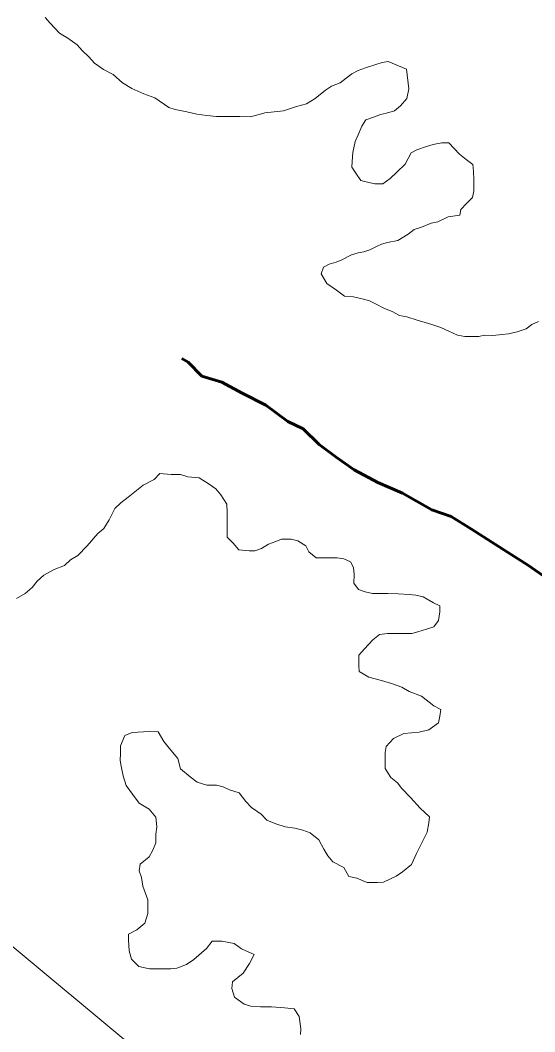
# Model space of a CAD drawing. Extents: x 553962 to 842807, y 8883888 to 9032388.
# Drawn here: x 804417 to 804592, y 9015255.9 to 9015600.1 of the extents above; entities that cross this region are included whole.
import ezdxf

# ---------------------------------------------------------------- set-up
doc = ezdxf.new("R2010")
doc.units = 0
doc.header["$LTSCALE"] = 200
doc.linetypes.add('LONG_DASH_SHORT_DASH', pattern=[9.9, 6, -1.2, 1.5, -1.2])
for name, color, linetype, lineweight in [('23', 7, 'Continuous', 13), ('25', 7, 'Continuous', 13), ('57', 7, 'Continuous', 13), ('7', 7, 'Continuous', 90), ('8', 7, 'Continuous', 13)]:
    doc.layers.add(name, color=color, linetype=linetype, lineweight=lineweight)

msp = doc.modelspace()

# ---------------------------------------------------------------- linework, layer by layer
at = {"layer": '23'}
for points in [[(804548.4, 9015583.4), (804542.1, 9015586), (804540.1, 9015585.7), (804537.9, 9015585), (804534.4, 9015583.8), (804531.9, 9015583), (804529.8, 9015581.8), (804527.8, 9015580.3), (804525.8, 9015578.8), (804522.8, 9015577.6), (804520.8, 9015576.3), (804517.3, 9015573.4), (804514.3, 9015571.6), (804511, 9015570.7), (804506.5, 9015569.2), (804500.2, 9015568.5), (804498.2, 9015568), (804495.2, 9015567.2), (804491.7, 9015567.3), (804488.7, 9015567.3), (804485.7, 9015567.3), (804483.7, 9015567.3), (804480.5, 9015567.6), (804477, 9015568.1), (804473.7, 9015568.9), (804469.7, 9015569.7), (804467.5, 9015570.4), (804462.8, 9015573.7), (804459, 9015575), (804455, 9015576.8), (804451.8, 9015578.8), (804448.6, 9015581.6), (804445.3, 9015583.3), (804442.3, 9015585.4), (804440.3, 9015587.6), (804438.1, 9015589.7), (804436.4, 9015591.7), (804433.2, 9015593.9), (804430.4, 9015595.7), (804427.2, 9015599), (804425.5, 9015601)], [(804593.2, 9015497.5), (804591, 9015496.5), (804589, 9015495), (804586, 9015494), (804583, 9015493.3), (804580.9, 9015493.1), (804577.7, 9015492.8), (804574.9, 9015492.9), (804572.9, 9015492.4), (804570.2, 9015492.4), (804568.2, 9015492.4), (804565.7, 9015492.9), (804562.7, 9015494.2), (804560, 9015495.5), (804557, 9015496.5), (804554.7, 9015497.2), (804552, 9015498), (804548.5, 9015499.1), (804546, 9015499.6), (804543.7, 9015500.8), (804540.7, 9015502.1), (804538, 9015503.4), (804535.8, 9015504.6), (804533.3, 9015505.2), (804530.3, 9015505.9), (804527.3, 9015506.2), (804524.5, 9015508.2), (804521.3, 9015510.5), (804519.3, 9015513.8), (804520.1, 9015516), (804522.1, 9015517), (804524.4, 9015517.7), (804526.4, 9015518.5), (804529.6, 9015520.2), (804531.9, 9015520.9), (804533.9, 9015521.2), (804535.9, 9015521.9), (804537.9, 9015522.9), (804539.9, 9015523.9), (804541.9, 9015524.4), (804545.4, 9015525.1), (804548.9, 9015527.3), (804551, 9015528.8), (804553.5, 9015529.6), (804556.7, 9015531), (804559, 9015531.5), (804562.5, 9015533.2), (804566.5, 9015533.7), (804566.8, 9015535.7), (804568.8, 9015537.7), (804570.8, 9015539.7), (804571.3, 9015542), (804571.3, 9015545.7), (804571.1, 9015548.7), (804570.9, 9015551), (804568.6, 9015552.7), (804566.4, 9015554.5), (804562.7, 9015558.3), (804560.4, 9015558.3), (804557.4, 9015557.8), (804555.2, 9015557.1), (804551.9, 9015555.9), (804549.9, 9015554.9), (804547.9, 9015551.1), (804545.1, 9015548.4), (804542.8, 9015546.2), (804540.3, 9015544.4), (804537.6, 9015544.4), (804535.1, 9015545), (804532.8, 9015545.5), (804531.1, 9015548), (804529.8, 9015550), (804529.9, 9015552), (804530.1, 9015555), (804530.9, 9015558.8), (804531.9, 9015561), (804533.2, 9015564), (804534.5, 9015566.2), (804537.5, 9015567.2), (804539.5, 9015568), (804541.5, 9015568.4), (804544.3, 9015569.2), (804546.3, 9015570.9), (804548.5, 9015573.4), (804549.1, 9015576.7), (804548.4, 9015583.4)]]:
    msp.add_lwpolyline(points, dxfattribs=at)
at = {"layer": '25'}
for points in [[(804548.4, 9015583.4), (804542.1, 9015586), (804540.1, 9015585.7), (804537.9, 9015585), (804534.4, 9015583.8), (804531.9, 9015583), (804529.8, 9015581.8), (804527.8, 9015580.3), (804525.8, 9015578.8), (804522.8, 9015577.6), (804520.8, 9015576.3), (804517.3, 9015573.4), (804514.3, 9015571.6), (804511, 9015570.7), (804506.5, 9015569.2), (804500.2, 9015568.5), (804498.2, 9015568), (804495.2, 9015567.2), (804491.7, 9015567.3), (804488.7, 9015567.3), (804485.7, 9015567.3), (804483.7, 9015567.3), (804480.5, 9015567.6), (804477, 9015568.1), (804473.7, 9015568.9), (804469.7, 9015569.7), (804467.5, 9015570.4), (804462.8, 9015573.7), (804459, 9015575), (804455, 9015576.8), (804451.8, 9015578.8), (804448.6, 9015581.6), (804445.3, 9015583.3), (804442.3, 9015585.4), (804440.3, 9015587.6), (804438.1, 9015589.7), (804436.4, 9015591.7), (804433.2, 9015593.9), (804430.4, 9015595.7), (804427.2, 9015599), (804425.5, 9015601)], [(804593.2, 9015497.5), (804591, 9015496.5), (804589, 9015495), (804586, 9015494), (804583, 9015493.3), (804580.9, 9015493.1), (804577.7, 9015492.8), (804574.9, 9015492.9), (804572.9, 9015492.4), (804570.2, 9015492.4), (804568.2, 9015492.4), (804565.7, 9015492.9), (804562.7, 9015494.2), (804560, 9015495.5), (804557, 9015496.5), (804554.7, 9015497.2), (804552, 9015498), (804548.5, 9015499.1), (804546, 9015499.6), (804543.7, 9015500.8), (804540.7, 9015502.1), (804538, 9015503.4), (804535.8, 9015504.6), (804533.3, 9015505.2), (804530.3, 9015505.9), (804527.3, 9015506.2), (804524.5, 9015508.2), (804521.3, 9015510.5), (804519.3, 9015513.8), (804520.1, 9015516), (804522.1, 9015517), (804524.4, 9015517.7), (804526.4, 9015518.5), (804529.6, 9015520.2), (804531.9, 9015520.9), (804533.9, 9015521.2), (804535.9, 9015521.9), (804537.9, 9015522.9), (804539.9, 9015523.9), (804541.9, 9015524.4), (804545.4, 9015525.1), (804548.9, 9015527.3), (804551, 9015528.8), (804553.5, 9015529.6), (804556.7, 9015531), (804559, 9015531.5), (804562.5, 9015533.2), (804566.5, 9015533.7), (804566.8, 9015535.7), (804568.8, 9015537.7), (804570.8, 9015539.7), (804571.3, 9015542), (804571.3, 9015545.7), (804571.1, 9015548.7), (804570.9, 9015551), (804568.6, 9015552.7), (804566.4, 9015554.5), (804562.7, 9015558.3), (804560.4, 9015558.3), (804557.4, 9015557.8), (804555.2, 9015557.1), (804551.9, 9015555.9), (804549.9, 9015554.9), (804547.9, 9015551.1), (804545.1, 9015548.4), (804542.8, 9015546.2), (804540.3, 9015544.4), (804537.6, 9015544.4), (804535.1, 9015545), (804532.8, 9015545.5), (804531.1, 9015548), (804529.8, 9015550), (804529.9, 9015552), (804530.1, 9015555), (804530.9, 9015558.8), (804531.9, 9015561), (804533.2, 9015564), (804534.5, 9015566.2), (804537.5, 9015567.2), (804539.5, 9015568), (804541.5, 9015568.4), (804544.3, 9015569.2), (804546.3, 9015570.9), (804548.5, 9015573.4), (804549.1, 9015576.7), (804548.4, 9015583.4)], [(804415.7, 9015403.3), (804418.7, 9015405), (804421, 9015407), (804422.7, 9015409.2), (804425, 9015411.2), (804428.5, 9015413.2), (804432, 9015414.5), (804434.1, 9015416.4), (804436.6, 9015417.9), (804439.8, 9015421.2), (804443.4, 9015425.4), (804445.4, 9015427.1), (804447.2, 9015430.1), (804449.2, 9015433.9), (804451.2, 9015435.8), (804453.7, 9015437.8), (804458.8, 9015441.8), (804462.5, 9015443.8), (804464.5, 9015445.8), (804468.3, 9015445.5), (804471.5, 9015445.5), (804474, 9015444.7), (804477.8, 9015444.4), (804481.3, 9015442.2), (804483.5, 9015440.6), (804485.2, 9015438.6), (804487.2, 9015435.4), (804487.4, 9015432.6), (804487.4, 9015430.3), (804487.4, 9015427.3), (804487.4, 9015424.1), (804489.4, 9015422.1), (804491.3, 9015419.8), (804494.8, 9015419.5), (804496.8, 9015419.5), (804499.1, 9015420.3), (804501.4, 9015421.8), (804503.9, 9015422.7), (804505.9, 9015423.5), (804509.1, 9015423.5), (804511.4, 9015422.9), (804514.1, 9015421.2), (804515.1, 9015419.2), (804517.6, 9015417.1), (804519.8, 9015417.1), (804522.8, 9015417.1), (804524.8, 9015417.1), (804527.1, 9015416.8), (804529.3, 9015415.8), (804530.3, 9015413.8), (804530.6, 9015411.5), (804530.5, 9015408.5), (804532, 9015406.3), (804534.3, 9015405.5), (804536.8, 9015405), (804538.8, 9015405), (804542, 9015405), (804545.5, 9015404.9), (804549.3, 9015404.7), (804551.5, 9015404.4), (804554, 9015403.9), (804557.5, 9015401.8), (804559.7, 9015400.8), (804559.7, 9015398.8), (804559.2, 9015395.8), (804557.7, 9015393.6), (804555.2, 9015392.8), (804552.2, 9015391.9), (804550.2, 9015391.4), (804547.4, 9015391.4), (804544.2, 9015391.4), (804541.9, 9015391.4), (804539.2, 9015391), (804536.9, 9015389.2), (804534.1, 9015386.2), (804532.1, 9015384), (804532.1, 9015380.5), (804532.3, 9015378.5), (804535.5, 9015376.5), (804539.8, 9015375.4), (804543.3, 9015374.4), (804546.8, 9015373.1), (804549.3, 9015371.6), (804553.5, 9015370.1), (804557.7, 9015366.8), (804560, 9015365.5), (804559.7, 9015363.3), (804559.2, 9015361), (804555.9, 9015358.6), (804552.7, 9015357.8), (804547.4, 9015357.4), (804543.9, 9015355.6), (804541.4, 9015352.9), (804541.1, 9015350.9), (804541.1, 9015348.1)], [(804541.1, 9015348.1), (804541.1, 9015345.4), (804543, 9015342.4), (804545.3, 9015340.6), (804546.8, 9015338.6), (804549.7, 9015335.6), (804553, 9015332), (804556.2, 9015329), (804555.9, 9015327), (804555.4, 9015323.8), (804553.9, 9015320.8), (804551.8, 9015316.5), (804550.1, 9015312.8), (804547, 9015310.3), (804544.8, 9015308.8), (804540.5, 9015306.8), (804538.5, 9015306.6), (804535, 9015306.6), (804531.5, 9015308.1), (804528.8, 9015308.7), (804527, 9015311.7), (804523.3, 9015313.7), (804521.6, 9015315.7), (804520.3, 9015318), (804518.6, 9015321.2), (804515.6, 9015323.5), (804513.1, 9015324.5), (804510.4, 9015325.1), (804507.1, 9015325.6), (804503.9, 9015326.6), (804500.9, 9015327.9), (804498.9, 9015329.9), (804495.7, 9015332.2), (804493.7, 9015334.2), (804491.5, 9015337.2), (804488.2, 9015338.2), (804486, 9015339.2), (804483.7, 9015339.8), (804480.5, 9015339.8), (804477.2, 9015340.8), (804474.8, 9015342.6), (804471.5, 9015345.3), (804470.6, 9015348.8), (804467.6, 9015352.4), (804465.8, 9015354.6), (804463.9, 9015357.9), (804461.1, 9015358.2), (804458.9, 9015357.9), (804455.1, 9015357.7), (804452.6, 9015356.7), (804451.1, 9015353.2), (804451.1, 9015350.5), (804451, 9015348.2), (804451.3, 9015346.2), (804452, 9015343), (804453, 9015339.7), (804455.2, 9015336.7), (804457.4, 9015333.7), (804460.9, 9015331.6), (804463.1, 9015328.9), (804463.4, 9015325.6), (804463.1, 9015323.1), (804463.1, 9015320.1), (804462.1, 9015317.6), (804460.8, 9015315.4), (804457.8, 9015312.9), (804457.5, 9015310.6), (804458.2, 9015308.4), (804458.7, 9015305.4), (804460.4, 9015300.8), (804460.4, 9015296.1), (804459.4, 9015292.8), (804456.6, 9015290.6), (804453.8, 9015289.1), (804453.8, 9015287.1), (804454, 9015283.4), (804454.8, 9015280.6), (804457.3, 9015278.1), (804461, 9015277.3), (804464.8, 9015277.3), (804468.2, 9015277.3), (804470.3, 9015277.5), (804473.5, 9015278.7), (804476, 9015280.5), (804480.3, 9015284.2), (804482.3, 9015286.7), (804485.6, 9015286.7), (804489.8, 9015285.9), (804492.3, 9015284.1), (804496.6, 9015282.1), (804495, 9015279.1), (804492.8, 9015275.8), (804489.2, 9015272.9), (804489, 9015270.6), (804489.9, 9015267.6), (804493.2, 9015265.3), (804495.4, 9015264.6), (804498.7, 9015264.3), (804502.4, 9015264.3), (804506.9, 9015264), (804510.2, 9015263.7)], [(804510.2, 9015263.7), (804511.9, 9015261), (804512.4, 9015256.9), (804512.3, 9015254.9)]]:
    msp.add_lwpolyline(points, dxfattribs=at)
at = {"layer": '57'}
for points in [[(804425.5, 9015601), (804427.2, 9015599), (804430.4, 9015595.7), (804433.2, 9015593.9), (804436.4, 9015591.7), (804438.1, 9015589.7), (804440.3, 9015587.6), (804442.3, 9015585.4), (804445.3, 9015583.3), (804448.6, 9015581.6), (804451.8, 9015578.8), (804455, 9015576.8), (804459, 9015575), (804462.8, 9015573.7), (804467.5, 9015570.4), (804469.7, 9015569.7), (804473.7, 9015568.9), (804477, 9015568.1), (804480.5, 9015567.6), (804483.7, 9015567.3), (804485.7, 9015567.3), (804488.7, 9015567.3), (804491.7, 9015567.3)], [(804491.7, 9015567.3), (804495.2, 9015567.2), (804498.2, 9015568), (804500.2, 9015568.5), (804506.5, 9015569.2), (804511, 9015570.7), (804514.3, 9015571.6), (804517.3, 9015573.4), (804520.8, 9015576.3), (804522.8, 9015577.6), (804525.8, 9015578.8), (804527.8, 9015580.3), (804529.8, 9015581.8), (804531.9, 9015583), (804534.4, 9015583.8), (804537.9, 9015585), (804540.1, 9015585.7), (804542.1, 9015586), (804548.4, 9015583.4)], [(804548.4, 9015583.4), (804549.1, 9015576.7), (804548.5, 9015573.4), (804546.3, 9015570.9), (804544.3, 9015569.2), (804541.5, 9015568.4), (804539.5, 9015568), (804537.5, 9015567.2), (804534.5, 9015566.2), (804533.2, 9015564), (804531.9, 9015561), (804530.9, 9015558.8), (804530.1, 9015555), (804529.9, 9015552), (804529.8, 9015550), (804531.1, 9015548), (804532.8, 9015545.5), (804535.1, 9015545), (804537.6, 9015544.4), (804540.3, 9015544.4), (804542.8, 9015546.2), (804545.1, 9015548.4), (804547.9, 9015551.1), (804549.9, 9015554.9), (804551.9, 9015555.9), (804555.2, 9015557.1), (804557.4, 9015557.8), (804560.4, 9015558.3), (804562.7, 9015558.3), (804566.4, 9015554.5), (804568.6, 9015552.7), (804570.9, 9015551), (804571.1, 9015548.7), (804571.3, 9015545.7), (804571.3, 9015542), (804570.8, 9015539.7), (804568.8, 9015537.7), (804566.8, 9015535.7), (804566.5, 9015533.7), (804562.5, 9015533.2), (804559, 9015531.5), (804556.7, 9015531), (804553.5, 9015529.6), (804551, 9015528.8), (804548.9, 9015527.3), (804545.4, 9015525.1), (804541.9, 9015524.4), (804539.9, 9015523.9), (804537.9, 9015522.9), (804535.9, 9015521.9), (804533.9, 9015521.2), (804531.9, 9015520.9), (804529.6, 9015520.2), (804526.4, 9015518.5), (804524.4, 9015517.7), (804522.1, 9015517), (804520.1, 9015516), (804519.3, 9015513.8), (804521.3, 9015510.5), (804524.5, 9015508.2), (804527.3, 9015506.2), (804530.3, 9015505.9), (804533.3, 9015505.2), (804535.8, 9015504.6), (804538, 9015503.4), (804540.7, 9015502.1), (804543.7, 9015500.8), (804546, 9015499.6), (804548.5, 9015499.1), (804552, 9015498), (804554.7, 9015497.2), (804557, 9015496.5), (804560, 9015495.5), (804562.7, 9015494.2), (804565.7, 9015492.9), (804568.2, 9015492.4), (804570.2, 9015492.4), (804572.9, 9015492.4), (804574.9, 9015492.9), (804577.7, 9015492.8), (804580.9, 9015493.1), (804583, 9015493.3), (804586, 9015494), (804589, 9015495), (804591, 9015496.5), (804593.2, 9015497.5)]]:
    msp.add_lwpolyline(points, dxfattribs=at)
at = {"layer": '7', "linetype": 'LONG_DASH_SHORT_DASH', "lineweight": 60}
for points in [[(804485.6, 9015476.9), (804478.8, 9015478.9), (804474.1, 9015483.7), (804472, 9015485)], [(804595.8, 9015410.3), (804589.9, 9015414.5), (804582.7, 9015419.1), (804570.5, 9015426.9), (804563.5, 9015431.2), (804557, 9015433.5), (804547, 9015439.1), (804538.6, 9015442.8), (804530.6, 9015447.1), (804524.4, 9015451.4), (804518.7, 9015455.7), (804513.2, 9015461), (804508, 9015463.5), (804500.5, 9015469.1), (804492.5, 9015473.1), (804485.6, 9015476.9)]]:
    msp.add_lwpolyline(points, dxfattribs=at)
at = {"layer": '8'}
msp.add_lwpolyline([(806161, 9014683.5), (805286.1, 9014561), (804109.2, 9015538.2), (803233.2, 9015653.1), (801852.1, 9016894.9), (801230.9, 9016842.4), (800706, 9017157.5), (800216.1, 9016711.1), (800076.1, 9016868.7), (799869.9, 9016834.7), (800123.9, 9017234.1), (800256.2, 9018248.5), (801064.5, 9018666.7), (801600.4, 9019718.2), (803075.9, 9020198.7), (804723.6, 9022148.4), (804807.1, 9023011.8)], dxfattribs=at)

doc.saveas('drawing.dxf')
